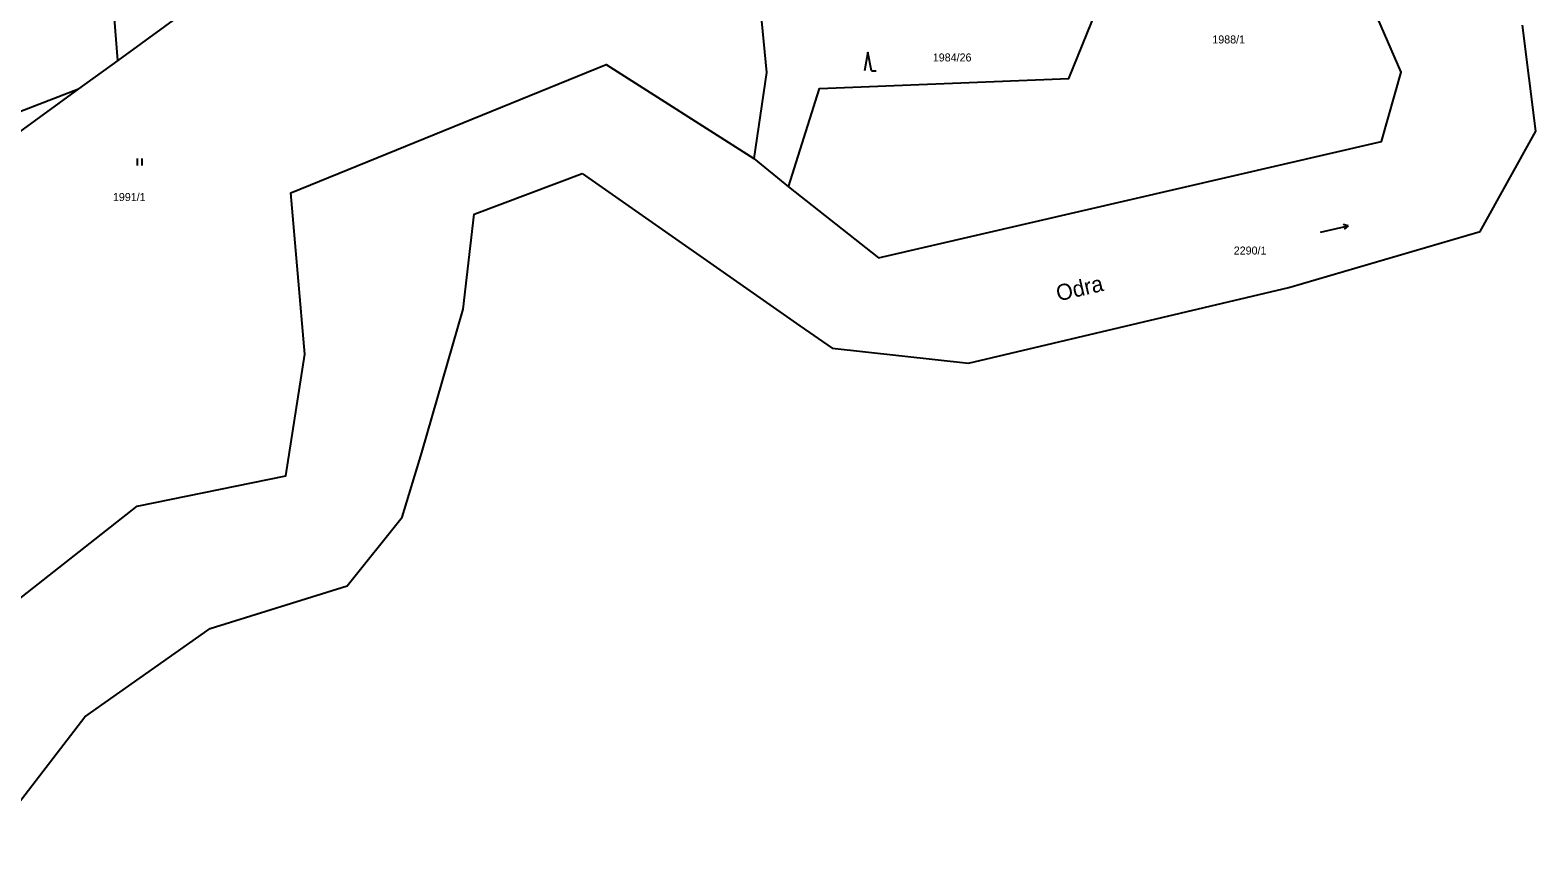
# Model space of a CAD drawing. Extents: x -504988 to -494607, y -1123820 to -1114018.
# Drawn here: x -495592 to -495272.1, y -1120470.2 to -1120297.2 of the extents above; entities that cross this region are included whole.
import ezdxf

# ---------------------------------------------------------------- set-up
doc = ezdxf.new("R2010")
doc.units = 0
for name, color, linetype in [('Hranice parcel', 7, 'Continuous'), ('Parcelní čísla', 7, 'Continuous'), ('Pop  PČ popisy', 7, 'Continuous'), ('Značky kultur', 7, 'Continuous')]:
    doc.layers.add(name, color=color, linetype=linetype)

msp = doc.modelspace()

# ---------------------------------------------------------------- linework, layer by layer
at = {"layer": 'Hranice parcel'}
for p, q in [((-495558.5, -1120292.85), (-495573.4, -1120303.66)), ((-495573.4, -1120303.66), (-495581.77, -1120309.73)), ((-495581.77, -1120309.73), (-495671.83, -1120375.05)), ((-495438.26, -1120324.49), (-495430.85, -1120330.53)), ((-495474.7, -1120327.71), (-495428.46, -1120360)), ((-495508.79, -1120386.9), (-495500.02, -1120356.46)), ((-495428.46, -1120360), (-495421.62, -1120364.77))]:
    msp.add_line(p, q, dxfattribs=at)
for points in [[(-495430.85, -1120330.53), (-495424.3, -1120309.61), (-495371.34, -1120307.5), (-495353.86, -1120264.56), (-495351.37, -1120238.84), (-495352.69, -1120229.17)], [(-495573.4, -1120303.66), (-495578.27, -1120242.1), (-495569.28, -1120236.28)], [(-495430.85, -1120330.53), (-495411.78, -1120345.58), (-495304.88, -1120320.87), (-495300.71, -1120306.2), (-495331.08, -1120236.26)], [(-495441.65, -1120243.21), (-495435.56, -1120306.23), (-495438.26, -1120324.49)], [(-495283.95, -1120340.01), (-495272.08, -1120318.69), (-495274.91, -1120296.19)], [(-495603.65, -1120425.27), (-495569.27, -1120398.31), (-495537.68, -1120391.87), (-495533.65, -1120366.01), (-495536.6, -1120331.82), (-495469.62, -1120304.55), (-495438.26, -1120324.49)], [(-495669.3, -1120364.98), (-495634.56, -1120330.12), (-495581.77, -1120309.73)], [(-495500.02, -1120356.46), (-495497.68, -1120336.34), (-495474.7, -1120327.71)], [(-495421.62, -1120364.77), (-495392.62, -1120367.96), (-495324.6, -1120351.88), (-495283.95, -1120340.01)], [(-495524.65, -1120415.27), (-495512.99, -1120400.64), (-495508.79, -1120386.9)], [(-495601.36, -1120470.24), (-495580.42, -1120443.08), (-495553.8, -1120424.28), (-495524.65, -1120415.27)]]:
    msp.add_lwpolyline(points, dxfattribs=at)
at = {"layer": 'Značky kultur'}
for p, q in [((-495414.01, -1120301.91), (-495414.76, -1120305.91)), ((-495413.26, -1120305.91), (-495414.01, -1120301.91)), ((-495413.26, -1120305.91), (-495412.26, -1120305.91)), ((-495569.24, -1120325.99), (-495569.24, -1120324.49)), ((-495568.24, -1120325.99), (-495568.24, -1120324.49)), ((-495317.83, -1120340.11), (-495311.99, -1120338.76)), ((-495311.99, -1120338.76), (-495313.05, -1120338.49)), ((-495311.99, -1120338.76), (-495312.83, -1120339.47))]:
    msp.add_line(p, q, dxfattribs=at)

# ---------------------------------------------------------------- texts
at = {"layer": 'Parcelní čísla'}
for s, p in [('1988/1', (-495340.83, -1120300.07)), ('1984/26', (-495400.22, -1120303.89)), ('1991/1', (-495574.43, -1120333.53)), ('2290/1', (-495336.28, -1120344.89))]:
    msp.add_text(s, height=1.7, dxfattribs=at).set_placement(p)
at = {"layer": 'Pop  PČ popisy'}
msp.add_text('Odra', height=3.4, rotation=13, dxfattribs=at).set_placement((-495373.58, -1120354.84))

doc.saveas('drawing.dxf')
